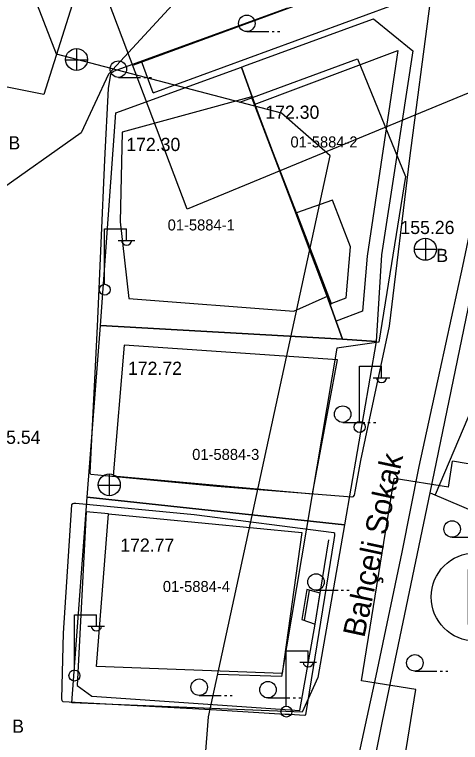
# Model space of a CAD drawing. Extents: x 419101 to 420177, y 4451541 to 4452254.
# Drawn here: x 419751.9 to 419792.4, y 4451729.4 to 4451795.6 of the extents above; entities that cross this region are included whole.
import ezdxf

# ---------------------------------------------------------------- set-up
doc = ezdxf.new("R2010")
doc.units = 0
for name, color, linetype in [('2_KADASTRO', 7, 'Continuous'), ('3_HALİHAZIR', 7, 'Continuous'), ('Level 10', 7, 'Continuous'), ('Level 28', 7, 'Continuous'), ('Level 29', 7, 'Continuous'), ('Level 48', 7, 'Continuous'), ('Level 60', 7, 'Continuous'), ('Level 62', 7, 'Continuous'), ('Level 9', 7, 'Continuous')]:
    doc.layers.add(name, color=color, linetype=linetype)

# ---------------------------------------------------------------- blocks, each defined once
blk = doc.blocks.new('OTOPAR')
at = {"layer": 'Level 48'}
blk.add_circle((0, 0), 4, dxfattribs=at)
blk.add_text('P', height=5, dxfattribs=at).set_placement((-1.235, -2.502))

msp = doc.modelspace()

# ---------------------------------------------------------------- linework, layer by layer
at = {"layer": '2_KADASTRO'}
for points in [[(419772.496, 4451790.806), (419772.726, 4451790.89), (419783.426, 4451794.787), (419784.514, 4451795.183), (419788.071, 4451792.282), (419786.528, 4451782.193), (419785.234, 4451773.738), (419784.755, 4451765.852), (419781.694, 4451766.064), (419780.254, 4451770.061), (419776.984, 4451778.739), (419774.122, 4451786.338), (419772.829, 4451789.869)], [(419759.688, 4451767.328), (419761.078, 4451786.639), (419772.496, 4451790.806), (419772.829, 4451789.869), (419774.122, 4451786.338), (419776.984, 4451778.739), (419780.254, 4451770.061), (419781.694, 4451766.064)], [(419758.471, 4451751.726), (419759.688, 4451767.328), (419781.694, 4451766.064), (419784.755, 4451765.852), (419781.858, 4451749.202)], [(419757.094, 4451733.033), (419758.471, 4451751.726), (419781.858, 4451749.202), (419779.441, 4451735.339), (419778.03, 4451732.174)]]:
    msp.add_lwpolyline(points, close=True, dxfattribs=at)
at = {"layer": '3_HALİHAZIR'}
for p, q in [((419772.992, 4451794.023), (419774.992, 4451794.023)), ((419775.292, 4451794.023), (419775.492, 4451794.023)), ((419775.792, 4451794.023), (419775.992, 4451794.023)), ((419757.532, 4451790.484), (419757.532, 4451792.484)), ((419756.512, 4451791.474), (419758.512, 4451791.474)), ((419761.319, 4451789.868), (419763.319, 4451789.868)), ((419763.619, 4451789.868), (419763.819, 4451789.868)), ((419764.119, 4451789.868), (419764.319, 4451789.868)), ((419760.07, 4451771.094), (419760.07, 4451776.094)), ((419760.07, 4451776.094), (419762.07, 4451776.094)), ((419762.07, 4451775.094), (419762.07, 4451776.094)), ((419789.218, 4451775.25), (419789.218, 4451773.25)), ((419761.31, 4451775.054), (419762.81, 4451775.054)), ((419788.218, 4451774.25), (419790.218, 4451774.25)), ((419783.235, 4451758.617), (419783.235, 4451763.617)), ((419783.235, 4451763.617), (419785.235, 4451763.617)), ((419785.235, 4451762.617), (419785.235, 4451763.617)), ((419784.475, 4451762.577), (419785.975, 4451762.577)), ((419781.704, 4451758.516), (419783.704, 4451758.516)), ((419784.004, 4451758.516), (419784.204, 4451758.516)), ((419784.504, 4451758.516), (419784.704, 4451758.516)), ((419760.505, 4451751.834), (419760.505, 4451753.834)), ((419759.485, 4451752.824), (419761.485, 4451752.824)), ((419791.649, 4451748.078), (419793.649, 4451748.078)), ((419778.245, 4451740.506), (419778.681, 4451743.277)), ((419779.205, 4451740.175), (419779.652, 4451743.015)), ((419779.281, 4451743.269), (419781.281, 4451743.269)), ((419781.581, 4451743.269), (419781.781, 4451743.269)), ((419782.081, 4451743.269), (419782.281, 4451743.269)), ((419757.318, 4451736.039), (419757.318, 4451741.039)), ((419757.318, 4451741.039), (419759.318, 4451741.039)), ((419759.318, 4451740.039), (419759.318, 4451741.039)), ((419758.558, 4451739.999), (419760.058, 4451739.999)), ((419776.581, 4451732.765), (419776.581, 4451737.765)), ((419776.581, 4451737.765), (419778.581, 4451737.765)), ((419778.581, 4451736.765), (419778.581, 4451737.765)), ((419777.821, 4451736.725), (419779.321, 4451736.725)), ((419788.269, 4451735.913), (419790.269, 4451735.913)), ((419790.569, 4451735.913), (419790.769, 4451735.913)), ((419791.069, 4451735.913), (419791.269, 4451735.913)), ((419768.669, 4451733.701), (419770.669, 4451733.701)), ((419770.969, 4451733.701), (419771.169, 4451733.701)), ((419771.469, 4451733.701), (419771.669, 4451733.701)), ((419774.914, 4451733.475), (419776.914, 4451733.475)), ((419777.214, 4451733.475), (419777.414, 4451733.475)), ((419777.714, 4451733.475), (419777.914, 4451733.475))]:
    msp.add_line(p, q, dxfattribs=at)
for points in [[(419790.555, 4451763.261), (419792.625, 4451772.698), (419793.237, 4451775.584), (419794.082, 4451779.541), (419794.592, 4451782.568), (419796.577, 4451797.285)], [(419789.628, 4451796.585), (419787.782, 4451782.521), (419785.923, 4451767.26), (419783.749, 4451757.065), (419783.32, 4451755.067), (419783.009, 4451753.393), (419782.829, 4451752.376), (419782.738, 4451751.896), (419782.619, 4451751.755), (419782.524, 4451751.717), (419770.257, 4451752.69), (419758.812, 4451753.777), (419758.777, 4451753.834), (419758.759, 4451753.962)], [(419759.425, 4451767.231), (419760.076, 4451782.381), (419760.413, 4451788.844), (419760.62, 4451790.161), (419760.686, 4451790.27), (419760.866, 4451790.427), (419776.734, 4451796.184)], [(419789.669, 4451752.123), (419794.078, 4451773.52)], [(419793.988, 4451773.085), (419795.039, 4451772.508), (419796.264, 4451771.608), (419796.844, 4451771.094), (419797.245, 4451770.484), (419797.44, 4451769.987), (419797.492, 4451769.783), (419797.496, 4451769.543), (419797.447, 4451769.16), (419794.357, 4451761.917), (419790.122, 4451751.929)], [(419758.759, 4451753.962), (419759.425, 4451767.231)], [(419782.651, 4451725.889), (419784.742, 4451735.478), (419787.105, 4451746.734), (419788.669, 4451754.499), (419790.555, 4451763.261)], [(419785.316, 4451731.356), (419789.669, 4451752.123)], [(419789.669, 4451752.123), (419795.784, 4451749.505), (419795.009, 4451747.69)], [(419776.883, 4451731.998), (419778.236, 4451731.901), (419778.355, 4451731.943), (419780.926, 4451747.859), (419780.984, 4451748.232), (419780.991, 4451748.405), (419780.983, 4451748.415), (419780.91, 4451748.47), (419768.2, 4451750.126), (419757.462, 4451751.134), (419757.27, 4451751.142), (419757.17, 4451751.127), (419757.063, 4451751.038), (419757.063, 4451751.038), (419756.307, 4451739.363)], [(419760.419, 4451750.202), (419758.386, 4451750.403), (419757.585, 4451734.621), (419758.919, 4451733.648), (419777.816, 4451732.342), (419779.211, 4451740.173)], [(419779.658, 4451743.014), (419780.443, 4451747.857)], [(419756.307, 4451739.363), (419756.146, 4451733.389), (419756.19, 4451733.232), (419756.281, 4451733.163), (419769.763, 4451732.426), (419776.466, 4451732.003), (419776.883, 4451731.998)], [(419783.217, 4451720.784), (419785.316, 4451731.356)]]:
    msp.add_lwpolyline(points, dxfattribs=at)
for points in [[(419773.673, 4451787.406), (419786.724, 4451792.311), (419783.918, 4451773.632), (419783.501, 4451768.626), (419781.103, 4451767.713), (419780.607, 4451769.183), (419780.661, 4451769.321), (419780.332, 4451769.996), (419773.715, 4451787.297)], [(419773.403, 4451788.098), (419761.665, 4451784.902), (419761.482, 4451776.731), (419762.258, 4451769.766), (419777.28, 4451768.635), (419780.391, 4451770.022), (419777.522, 4451777.545)], [(419777.522, 4451777.545), (419780.659, 4451769.32), (419782.031, 4451769.824), (419782.414, 4451774.462), (419780.792, 4451778.715)], [(419761.86, 4451765.526), (419760.844, 4451753.662), (419778.972, 4451752.034), (419781.221, 4451764.187)], [(419760.419, 4451750.202), (419777.98, 4451748.515), (419776.211, 4451735.685), (419759.337, 4451736.342)], [(419779.211, 4451740.173), (419779.658, 4451743.014), (419778.452, 4451743.338), (419777.992, 4451740.593)]]:
    msp.add_lwpolyline(points, close=True, dxfattribs=at)
for centre, radius in [((419772.992, 4451794.773), 0.75), ((419757.517, 4451791.492), 1), ((419761.319, 4451790.618), 0.75), ((419789.218, 4451774.25), 1), ((419760.08, 4451770.57), 0.5), ((419781.704, 4451759.266), 0.75), ((419783.246, 4451758.092), 0.5), ((419760.489, 4451752.842), 1), ((419791.649, 4451748.828), 0.75), ((419779.281, 4451744.019), 0.75), ((419788.269, 4451736.663), 0.75), ((419757.328, 4451735.515), 0.5), ((419768.669, 4451734.451), 0.75), ((419774.914, 4451734.225), 0.75), ((419776.591, 4451732.24), 0.5)]:
    msp.add_circle(centre, radius, dxfattribs=at)
for centre in [(419762.07, 4451775.098), (419785.236, 4451762.62), (419759.318, 4451740.043), (419778.581, 4451736.768)]:
    msp.add_arc(centre, 0.474, 184.83843, 355.14641, dxfattribs=at)
at = {"layer": 'Level 10'}
msp.add_lwpolyline([(419822.258, 4451726.513), (419833.485, 4451749.755), (419825.109, 4451754.045), (419837.782, 4451781.64), (419829.05, 4451785.752), (419831.545, 4451792.367), (419821.03, 4451797.373), (419817.644, 4451790.221), (419809.089, 4451795.049), (419767.565, 4451777.886), (419755.344, 4451810.228), (419782.076, 4451819.704), (419780.107, 4451841.764), (419779.395, 4451861.43), (419768.523, 4451863.576), (419780.134, 4451914.941)], dxfattribs=at)
at = {"layer": 'Level 28'}
for p, q in [((419781.162, 4451765.272), (419776.131, 4451735.427)), ((419776.131, 4451735.427), (419770.345, 4451735.604))]:
    msp.add_line(p, q, dxfattribs=at)
msp.add_lwpolyline([(419783.046, 4451791.545), (419787.428, 4451780.862), (419784.988, 4451765.792), (419781.162, 4451765.272)], dxfattribs=at)
at = {"layer": 'Level 29'}
msp.add_line((419772.356, 4451787.621), (419783.046, 4451791.545), dxfattribs=at)
at = {"layer": 'Level 60'}
for points in [[(419572.684, 4451879.851), (419639.888, 4451866.093), (419674.288, 4451859.566), (419681.873, 4451849.863), (419742.205, 4451836.809), (419758.069, 4451799.442), (419754.541, 4451788.324), (419744.662, 4451790.265), (419735.312, 4451798.03), (419724.728, 4451817.617), (419676.921, 4451824.323), (419653.459, 4451838.44), (419577.956, 4451851.852), (419568.253, 4451854.146), (419572.684, 4451879.851)], [(419768.407, 4451798.837), (419760.424, 4451790.167), (419757.936, 4451784.841), (419750.121, 4451779.3)]]:
    msp.add_lwpolyline(points, dxfattribs=at)
at = {"layer": 'Level 62'}
for p, q in [((419762.727, 4451791.012), (419847.936, 4451822.291)), ((419764.495, 4451788.456), (419819.176, 4451808.528)), ((419764.495, 4451788.456), (419819.176, 4451808.528)), ((419764.495, 4451788.456), (419819.176, 4451808.528)), ((419764.495, 4451788.456), (419763.435, 4451791.342)), ((419764.495, 4451788.456), (419763.435, 4451791.342)), ((419764.495, 4451788.456), (419763.435, 4451791.342)), ((419791.309, 4451752.629), (419791.687, 4451754.98)), ((419798.598, 4451753.868), (419791.687, 4451754.98)), ((419783.413, 4451735.039), (419786.369, 4451753.424)), ((419791.309, 4451752.629), (419786.369, 4451753.424)), ((419788.35, 4451734.245), (419783.413, 4451735.039)), ((419786.466, 4451722.529), (419788.35, 4451734.245))]:
    msp.add_line(p, q, dxfattribs=at)
at = {"layer": 'Level 9'}
for points in [[(419755.701, 4451791.979), (419742.011, 4451827.239), (419736.421, 4451831.626), (419670.927, 4451848.841), (419673.577, 4451854.99), (419664.167, 4451856.391), (419575.643, 4451875.309), (419576.393, 4451879.092)], [(419806.185, 4451544.309), (419826.781, 4451598.171), (419760.655, 4451652.771), (419757.057, 4451664.156), (419766.745, 4451696.228), (419769.513, 4451731.77), (419780.574, 4451782.741), (419776.145, 4451786.629), (419755.701, 4451791.979)]]:
    msp.add_lwpolyline(points, dxfattribs=at)

# ---------------------------------------------------------------- block references
at = {"layer": 'Level 48'}
msp.add_blockref('OTOPAR', (419793.746, 4451742.652), dxfattribs=at)

# ---------------------------------------------------------------- texts
at = {"layer": '2_KADASTRO'}
for s, p in [('01-5884-2', (419776.961, 4451783.5)), ('01-5884-1', (419765.797, 4451775.957)), ('01-5884-3', (419768.029, 4451755.105)), ('01-5884-4', (419765.363, 4451743.107))]:
    msp.add_text(s, height=1, dxfattribs=at).set_placement(p)
at = {"layer": '3_HALİHAZIR'}
for s, height, rotation, p in [('172.30 ', 1.2, 359.99793, (419774.675, 4451786.102)), ('172.30 ', 1.2, 359.99793, (419762.038, 4451783.173)), ('155.26 ', 1.2, 359.99714, (419786.955, 4451775.631)), ('Bahçeli Sokak', 2, 77.91982, (419783.662, 4451738.888))]:
    msp.add_text(s, height=height, rotation=rotation, dxfattribs=at).set_placement(p)
for s, p in [('B', (419751.328, 4451783.319)), ('B', (419790.218, 4451773.089)), ('172.72', (419762.191, 4451762.835)), ('155.54 ', (419749.333, 4451756.566)), ('172.77', (419761.492, 4451746.764)), ('B', (419751.668, 4451730.309))]:
    msp.add_text(s, height=1.2, dxfattribs=at).set_placement(p)

doc.saveas('drawing.dxf')
